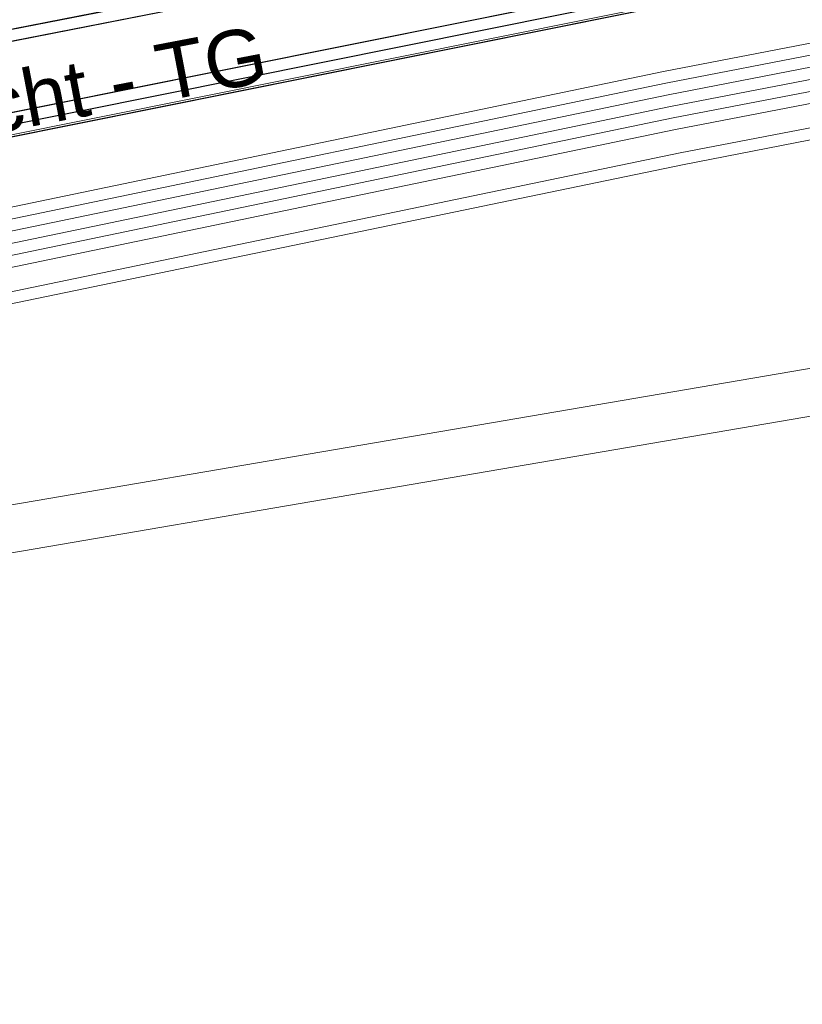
# Model space of a CAD drawing. Header units: metres. Extents: x -502 to 161, y -108 to 174.
# Tile 429 of 656: x -101.46 to -98.16, y -27.04 to -22.89. Entities that reach past the tile are written whole.
import ezdxf

# ---------------------------------------------------------------- set-up
doc = ezdxf.new("R2010")
doc.units = ezdxf.units.M
doc.header["$LTSCALE"] = 0.1
for name, color, linetype in [('BRI31-005.05-5p02-Koordinierung Lageplan 4. BA ZOB West 2022-06-15', 7, 'Continuous'), ('BRI31-005.06-5f07-Koordinierung Lageplan 4. BA ZOB Fernbusbahnh', 7, 'Continuous'), ('BRI32-005.02-5f05-Koordinierung Schemaplan 4 BA ZOB Teilbereich', 7, 'Continuous'), ('BRI32-005.03-5f06-Koordinierung Schemaplan 4 BA ZOB Teilbereich 2 Ost - Bahnhofsallee 2023-01-21', 7, 'Continuous')]:
    doc.layers.add(name, color=color, linetype=linetype)
doc.styles.add('Arial', font='arial.ttf')

msp = doc.modelspace()

# ---------------------------------------------------------------- linework, layer by layer
at = {"layer": 'BRI31-005.05-5p02-Koordinierung Lageplan 4. BA ZOB West 2022-06-15', "color": 250, "linetype": 'Continuous', "lineweight": 25, "true_color": 0x333333, "transparency": 33554687, "flags": 128}
for points in [[(-55.6127, -13.9024), (-59.3447, -14.5324), (-59.6247, -14.5824), (-62.1227, -15.0334), (-62.4877, -15.2534), (-63.1817, -15.8624), (-64.1967, -16.4244), (-69.5997, -17.3854), (-75.3467, -18.3254), (-81.6167, -19.2904), (-88.8017, -20.6404), (-93.5707, -21.3704), (-104.4717, -23.5114), (-121.7707, -26.8814), (-126.7037, -27.7914), (-150.3397, -32.3014), (-150.6307, -32.3604), (-157.1187, -33.6254), (-162.8527, -32.7114), (-174.8647, -31.0434), (-176.5717, -30.5204), (-178.2447, -30.1034), (-179.1357, -29.9434)], [(-55.6047, -13.9514), (-59.3367, -14.5814), (-62.1047, -15.0814), (-62.4577, -15.2944), (-63.1527, -15.9034), (-64.1797, -16.4724), (-69.5917, -17.4344), (-75.3377, -18.3744), (-81.6077, -19.3394), (-88.7937, -20.6894), (-93.5617, -21.4194), (-104.4617, -23.5604), (-121.7607, -26.9304), (-126.6947, -27.8404), (-150.3307, -32.3504), (-150.6207, -32.4094), (-157.1177, -33.6764), (-162.8597, -32.7604), (-174.8717, -31.0934), (-176.5837, -30.5694), (-178.2547, -30.1524), (-179.1357, -29.9944)], [(-56.5667, -14.3244), (-56.9487, -14.6244), (-57.8377, -15.3484), (-58.3257, -15.4954), (-59.9937, -15.7044), (-61.6697, -15.9144), (-63.7887, -16.4534), (-69.5837, -17.4834), (-75.3287, -18.4234), (-81.5687, -19.5644), (-84.6457, -20.1594), (-93.6297, -21.6994), (-104.3877, -23.8594), (-121.7187, -27.1554), (-122.6217, -27.3224), (-126.1537, -27.9814), (-137.6357, -30.1594), (-150.2927, -32.5534), (-151.8867, -32.8594), (-157.0417, -33.8394), (-163.2567, -32.9244), (-174.3647, -31.3244), (-178.3997, -30.6854)], [(-56.5467, -14.3734), (-56.9177, -14.6634), (-57.8137, -15.3934), (-58.3107, -15.5434), (-58.9957, -15.6304), (-59.9877, -15.7544), (-61.6607, -15.9634), (-63.7777, -16.5024), (-69.5757, -17.5324), (-75.3197, -18.4724), (-81.5597, -19.6134), (-84.6367, -20.2084), (-93.6207, -21.7484), (-104.3777, -23.9084), (-121.7097, -27.2044), (-122.6127, -27.3714), (-126.1447, -28.0304), (-137.6267, -30.2084), (-150.2837, -32.6024), (-151.8777, -32.9084), (-157.0407, -33.8904), (-163.2637, -32.9734), (-174.3717, -31.3734), (-178.4067, -30.7344)], [(-56.5277, -14.4214), (-56.8867, -14.7024), (-57.7897, -15.4384), (-58.2967, -15.5914), (-58.9897, -15.6804), (-59.9817, -15.8044), (-61.6517, -16.0124), (-63.7667, -16.5514), (-69.5677, -17.5814), (-75.3107, -18.5214), (-81.5507, -19.6624), (-84.6277, -20.2574), (-93.6117, -21.7974), (-104.3677, -23.9574), (-121.7007, -27.2534), (-122.6037, -27.4204), (-126.1357, -28.0794), (-137.6177, -30.2574), (-150.2747, -32.6514), (-151.8687, -32.9574), (-154.1107, -33.3844)]]:
    msp.add_lwpolyline(points, dxfattribs=at)
at = {"layer": 'BRI31-005.05-5p02-Koordinierung Lageplan 4. BA ZOB West 2022-06-15', "color": 7, "linetype": 'Continuous', "lineweight": 13, "transparency": 33554687, "flags": 128}
for points in [[(-61.4667, -16.5364), (-61.8967, -16.5874), (-64.8047, -17.0724), (-67.0677, -17.3534), (-81.2107, -19.8354), (-82.4137, -20.0454), (-83.9977, -20.3754), (-88.8717, -21.3944), (-93.5607, -22.0544), (-96.7847, -22.7254), (-98.7487, -23.1054), (-104.2927, -24.2564), (-104.8637, -24.3634), (-122.5617, -27.6464), (-126.0927, -28.3114), (-137.5747, -30.4814), (-151.2867, -33.0514), (-152.1117, -33.2054), (-156.9627, -34.1054), (-163.4867, -33.2114), (-174.4007, -31.5814), (-178.4277, -30.8814)], [(-61.4607, -16.5864), (-61.8897, -16.6374), (-64.7977, -17.1214), (-67.0607, -17.4024), (-81.2017, -19.8844), (-82.4047, -20.0944), (-83.9877, -20.4244), (-88.8627, -21.4434), (-93.5517, -22.1034), (-96.7747, -22.7744), (-98.7387, -23.1544), (-104.2827, -24.3054), (-104.8547, -24.4124), (-122.5527, -27.6954), (-126.0837, -28.3604), (-137.5657, -30.5304), (-151.2777, -33.1004), (-152.1027, -33.2544), (-156.9617, -34.1564), (-163.4937, -33.2604), (-174.4077, -31.6304), (-178.4347, -30.9304)], [(-178.4417, -30.9794), (-174.4147, -31.6794), (-163.5007, -33.3094), (-156.9607, -34.2074), (-152.0937, -33.3034), (-151.2687, -33.1494), (-137.5567, -30.5794), (-126.0747, -28.4094), (-122.5437, -27.7444), (-104.8457, -24.4614), (-104.2727, -24.3544), (-98.7287, -23.2034), (-96.7647, -22.8234), (-93.5427, -22.1524), (-88.8537, -21.4924), (-83.9777, -20.4734), (-82.3957, -20.1434), (-81.1927, -19.9334), (-67.0537, -17.4514), (-64.7907, -17.1704), (-61.8827, -16.6874), (-61.4547, -16.6364)], [(-61.4487, -16.6864), (-61.8757, -16.7374), (-64.7837, -17.2194), (-67.0467, -17.5004), (-81.1837, -19.9824), (-82.3867, -20.1924), (-83.9677, -20.5224), (-88.8447, -21.5414), (-93.5337, -22.2014), (-96.7547, -22.8724), (-98.7187, -23.2524), (-104.2627, -24.4034), (-104.8367, -24.5104), (-122.5347, -27.7934), (-126.0657, -28.4584), (-137.5477, -30.6284), (-151.2597, -33.1984), (-152.0847, -33.3524), (-156.9597, -34.2584), (-163.5077, -33.3584), (-174.4217, -31.7284), (-178.4487, -31.0284)], [(-178.4557, -31.0774), (-174.4287, -31.7774), (-163.5147, -33.4074), (-156.9587, -34.3094), (-152.0757, -33.4014), (-151.2507, -33.2474), (-137.5387, -30.6774), (-126.0567, -28.5074), (-122.5257, -27.8424), (-104.8277, -24.5594), (-104.2527, -24.4524), (-98.7087, -23.3014), (-96.7447, -22.9214), (-93.5247, -22.2504), (-88.8357, -21.5904), (-83.9577, -20.5714), (-82.3777, -20.2414), (-81.1747, -20.0314), (-67.0397, -17.5494), (-64.7767, -17.2684), (-61.8687, -16.7874), (-61.4427, -16.7364)], [(-178.4627, -31.1264), (-174.4357, -31.8264), (-163.5217, -33.4564), (-156.9577, -34.3604), (-152.0667, -33.4504), (-151.2417, -33.2964), (-137.5297, -30.7264), (-126.0477, -28.5564), (-122.5167, -27.8914), (-104.8187, -24.6084), (-104.2427, -24.5014), (-98.6987, -23.3504), (-96.7347, -22.9704), (-93.5157, -22.2994), (-88.8267, -21.6394), (-83.9477, -20.6204), (-82.3687, -20.2904), (-81.1657, -20.0804), (-67.0327, -17.5984), (-64.7697, -17.3174), (-61.8617, -16.8374), (-61.4367, -16.7864)], [(-96.7147, -23.0684), (-98.6787, -23.4484), (-104.2227, -24.5994), (-104.8007, -24.7064), (-122.4987, -27.9894), (-126.0287, -28.6544), (-137.5117, -30.8244), (-151.2237, -33.3944), (-152.0487, -33.5484), (-156.9557, -34.4624), (-163.5357, -33.5544), (-174.4497, -31.9244), (-178.4697, -31.1754)], [(-96.7047, -23.1184), (-98.6687, -23.4984), (-104.2127, -24.6474), (-104.7917, -24.7554), (-122.4897, -28.0384), (-126.0197, -28.7034), (-137.5027, -30.8734), (-151.2147, -33.4434), (-152.0397, -33.5974), (-156.9547, -34.5134), (-163.5427, -33.6034), (-174.4567, -31.9734), (-178.4767, -31.2244)]]:
    msp.add_lwpolyline(points, dxfattribs=at)
at = {"layer": 'BRI31-005.05-5p02-Koordinierung Lageplan 4. BA ZOB West 2022-06-15', "color": 35, "linetype": 'Continuous', "lineweight": 13, "true_color": 0x99724c, "transparency": 33554687, "flags": 128}
msp.add_lwpolyline([(-93.6127, -21.7884), (-104.3697, -23.9484), (-121.7017, -27.2444), (-122.6047, -27.4114), (-126.1367, -28.0704), (-137.6187, -30.2484), (-150.2757, -32.6424), (-151.8707, -32.9484), (-154.1167, -33.3754), (-154.2567, -33.5434), (-154.3317, -33.7634), (-154.1997, -34.4534), (-153.5657, -37.8804), (-153.2087, -40.8104), (-153.0367, -41.2454), (-151.5157, -44.7774), (-150.4287, -47.2014), (-149.9687, -47.5874), (-147.5347, -48.6044)], dxfattribs=at)
at = {"layer": 'BRI31-005.06-5f07-Koordinierung Lageplan 4. BA ZOB Fernbusbahnh', "color": 250, "linetype": 'Continuous', "lineweight": 20, "true_color": 0x333333, "transparency": 33554687, "flags": 128}
for points in [[(-55.6127, -13.9024), (-59.3447, -14.5324), (-59.6247, -14.5824), (-62.1227, -15.0334), (-62.4877, -15.2534), (-63.1817, -15.8624), (-64.1967, -16.4244), (-69.5997, -17.3854), (-75.3467, -18.3254), (-81.6167, -19.2904), (-88.8017, -20.6404), (-93.5707, -21.3704), (-104.4717, -23.5114), (-121.7707, -26.8814), (-126.7037, -27.7914), (-150.3397, -32.3014), (-150.6307, -32.3604), (-157.1187, -33.6254), (-162.8527, -32.7114), (-174.8647, -31.0434), (-176.5717, -30.5204), (-178.2447, -30.1034), (-179.1357, -29.9434)], [(-55.6047, -13.9514), (-59.3367, -14.5814), (-62.1047, -15.0814), (-62.4577, -15.2944), (-63.1527, -15.9034), (-64.1797, -16.4724), (-69.5917, -17.4344), (-75.3377, -18.3744), (-81.6077, -19.3394), (-88.7937, -20.6894), (-93.5617, -21.4194), (-104.4617, -23.5604), (-121.7607, -26.9304), (-126.6947, -27.8404), (-150.3307, -32.3504), (-150.6207, -32.4094), (-157.1177, -33.6764), (-162.8597, -32.7604), (-174.8717, -31.0934), (-176.5837, -30.5694), (-178.2547, -30.1524), (-179.1357, -29.9944)], [(-56.5667, -14.3244), (-56.9487, -14.6244), (-57.8377, -15.3484), (-58.3257, -15.4954), (-59.9937, -15.7044), (-61.6697, -15.9144), (-63.7887, -16.4534), (-69.5837, -17.4834), (-75.3287, -18.4234), (-81.5687, -19.5644), (-84.6457, -20.1594), (-93.6297, -21.6994), (-104.3877, -23.8594), (-121.7187, -27.1554), (-122.6217, -27.3224), (-126.1537, -27.9814), (-137.6357, -30.1594), (-150.2927, -32.5534), (-151.8867, -32.8594), (-157.0417, -33.8394), (-163.2567, -32.9244), (-174.3647, -31.3244), (-178.3997, -30.6854)], [(-56.5467, -14.3734), (-56.9177, -14.6634), (-57.8137, -15.3934), (-58.3107, -15.5434), (-58.9957, -15.6304), (-59.9877, -15.7544), (-61.6607, -15.9634), (-63.7777, -16.5024), (-69.5757, -17.5324), (-75.3197, -18.4724), (-81.5597, -19.6134), (-84.6367, -20.2084), (-93.6207, -21.7484), (-104.3777, -23.9084), (-121.7097, -27.2044), (-122.6127, -27.3714), (-126.1447, -28.0304), (-137.6267, -30.2084), (-150.2837, -32.6024), (-151.8777, -32.9084), (-157.0407, -33.8904), (-163.2637, -32.9734), (-174.3717, -31.3734), (-178.4067, -30.7344)]]:
    msp.add_lwpolyline(points, dxfattribs=at)
at = {"layer": 'BRI31-005.06-5f07-Koordinierung Lageplan 4. BA ZOB Fernbusbahnh', "color": 7, "linetype": 'Continuous', "lineweight": 9, "transparency": 33554687, "flags": 128}
for points in [[(-61.4667, -16.5364), (-61.8967, -16.5874), (-64.8047, -17.0724), (-67.0677, -17.3534), (-81.2107, -19.8354), (-82.4137, -20.0454), (-83.9977, -20.3754), (-88.8717, -21.3944), (-93.5607, -22.0544), (-96.7847, -22.7254), (-98.7487, -23.1054), (-104.2927, -24.2564), (-104.8637, -24.3634), (-122.5617, -27.6464), (-126.0927, -28.3114), (-137.5747, -30.4814), (-151.2867, -33.0514), (-152.1117, -33.2054), (-156.9627, -34.1054), (-163.4867, -33.2114), (-174.4007, -31.5814), (-178.4277, -30.8814)], [(-61.4607, -16.5864), (-61.8897, -16.6374), (-64.7977, -17.1214), (-67.0607, -17.4024), (-81.2017, -19.8844), (-82.4047, -20.0944), (-83.9877, -20.4244), (-88.8627, -21.4434), (-93.5517, -22.1034), (-96.7747, -22.7744), (-98.7387, -23.1544), (-104.2827, -24.3054), (-104.8547, -24.4124), (-122.5527, -27.6954), (-126.0837, -28.3604), (-137.5657, -30.5304), (-151.2777, -33.1004), (-152.1027, -33.2544), (-156.9617, -34.1564), (-163.4937, -33.2604), (-174.4077, -31.6304), (-178.4347, -30.9304)], [(-178.4417, -30.9794), (-174.4147, -31.6794), (-163.5007, -33.3094), (-156.9607, -34.2074), (-152.0937, -33.3034), (-151.2687, -33.1494), (-137.5567, -30.5794), (-126.0747, -28.4094), (-122.5437, -27.7444), (-104.8457, -24.4614), (-104.2727, -24.3544), (-98.7287, -23.2034), (-96.7647, -22.8234), (-93.5427, -22.1524), (-88.8537, -21.4924), (-83.9777, -20.4734), (-82.3957, -20.1434), (-81.1927, -19.9334), (-67.0537, -17.4514), (-64.7907, -17.1704), (-61.8827, -16.6874), (-61.4547, -16.6364)], [(-61.4487, -16.6864), (-61.8757, -16.7374), (-64.7837, -17.2194), (-67.0467, -17.5004), (-81.1837, -19.9824), (-82.3867, -20.1924), (-83.9677, -20.5224), (-88.8447, -21.5414), (-93.5337, -22.2014), (-96.7547, -22.8724), (-98.7187, -23.2524), (-104.2627, -24.4034), (-104.8367, -24.5104), (-122.5347, -27.7934), (-126.0657, -28.4584), (-137.5477, -30.6284), (-151.2597, -33.1984), (-152.0847, -33.3524), (-156.9597, -34.2584), (-163.5077, -33.3584), (-174.4217, -31.7284), (-178.4487, -31.0284)], [(-178.4557, -31.0774), (-174.4287, -31.7774), (-163.5147, -33.4074), (-156.9587, -34.3094), (-152.0757, -33.4014), (-151.2507, -33.2474), (-137.5387, -30.6774), (-126.0567, -28.5074), (-122.5257, -27.8424), (-104.8277, -24.5594), (-104.2527, -24.4524), (-98.7087, -23.3014), (-96.7447, -22.9214), (-93.5247, -22.2504), (-88.8357, -21.5904), (-83.9577, -20.5714), (-82.3777, -20.2414), (-81.1747, -20.0314), (-67.0397, -17.5494), (-64.7767, -17.2684), (-61.8687, -16.7874), (-61.4427, -16.7364)], [(-178.4627, -31.1264), (-174.4357, -31.8264), (-163.5217, -33.4564), (-156.9577, -34.3604), (-152.0667, -33.4504), (-151.2417, -33.2964), (-137.5297, -30.7264), (-126.0477, -28.5564), (-122.5167, -27.8914), (-104.8187, -24.6084), (-104.2427, -24.5014), (-98.6987, -23.3504), (-96.7347, -22.9704), (-93.5157, -22.2994), (-88.8267, -21.6394), (-83.9477, -20.6204), (-82.3687, -20.2904), (-81.1657, -20.0804), (-67.0327, -17.5984), (-64.7697, -17.3174), (-61.8617, -16.8374), (-61.4367, -16.7864)], [(-96.7147, -23.0684), (-98.6787, -23.4484), (-104.2227, -24.5994), (-104.8007, -24.7064), (-122.4987, -27.9894), (-126.0287, -28.6544), (-137.5117, -30.8244), (-151.2237, -33.3944), (-152.0487, -33.5484), (-156.9557, -34.4624), (-163.5357, -33.5544), (-174.4497, -31.9244), (-178.4697, -31.1754)], [(-96.7047, -23.1184), (-98.6687, -23.4984), (-104.2127, -24.6474), (-104.7917, -24.7554), (-122.4897, -28.0384), (-126.0197, -28.7034), (-137.5027, -30.8734), (-151.2147, -33.4434), (-152.0397, -33.5974), (-156.9547, -34.5134), (-163.5427, -33.6034), (-174.4567, -31.9734), (-178.4767, -31.2244)]]:
    msp.add_lwpolyline(points, dxfattribs=at)
at = {"layer": 'BRI32-005.02-5f05-Koordinierung Schemaplan 4 BA ZOB Teilbereich', "color": 250, "linetype": 'Continuous', "lineweight": 25, "true_color": 0x333333, "transparency": 33554687, "flags": 128}
for points in [[(-55.6127, -13.9024), (-59.3447, -14.5324), (-59.6247, -14.5824), (-62.1227, -15.0334), (-62.4877, -15.2534), (-63.1817, -15.8624), (-64.1967, -16.4244), (-69.5997, -17.3854), (-75.3467, -18.3254), (-81.6167, -19.2904), (-88.8017, -20.6404), (-93.5707, -21.3704), (-104.4717, -23.5114), (-121.7707, -26.8814), (-126.7037, -27.7914), (-150.3397, -32.3014), (-150.6307, -32.3604), (-157.1187, -33.6254), (-162.8527, -32.7114), (-174.8647, -31.0434), (-176.5717, -30.5204), (-178.2447, -30.1034), (-179.1357, -29.9434)], [(-55.6047, -13.9514), (-59.3367, -14.5814), (-62.1047, -15.0814), (-62.4577, -15.2944), (-63.1527, -15.9034), (-64.1797, -16.4724), (-69.5917, -17.4344), (-75.3377, -18.3744), (-81.6077, -19.3394), (-88.7937, -20.6894), (-93.5617, -21.4194), (-104.4617, -23.5604), (-121.7607, -26.9304), (-126.6947, -27.8404), (-150.3307, -32.3504), (-150.6207, -32.4094), (-157.1177, -33.6764), (-162.8597, -32.7604), (-174.8717, -31.0934), (-176.5837, -30.5694), (-178.2547, -30.1524), (-179.1357, -29.9944)], [(-56.5667, -14.3244), (-56.9487, -14.6244), (-57.8377, -15.3484), (-58.3257, -15.4954), (-59.9937, -15.7044), (-61.6697, -15.9144), (-63.7887, -16.4534), (-69.5837, -17.4834), (-75.3287, -18.4234), (-81.5687, -19.5644), (-84.6457, -20.1594), (-93.6297, -21.6994), (-104.3877, -23.8594), (-121.7187, -27.1554), (-122.6217, -27.3224), (-126.1537, -27.9814), (-137.6357, -30.1594), (-150.2927, -32.5534), (-151.8867, -32.8594), (-157.0417, -33.8394), (-163.2567, -32.9244), (-174.3647, -31.3244), (-178.3997, -30.6854)], [(-56.5467, -14.3734), (-56.9177, -14.6634), (-57.8137, -15.3934), (-58.3107, -15.5434), (-58.9957, -15.6304), (-59.9877, -15.7544), (-61.6607, -15.9634), (-63.7777, -16.5024), (-69.5757, -17.5324), (-75.3197, -18.4724), (-81.5597, -19.6134), (-84.6367, -20.2084), (-93.6207, -21.7484), (-104.3777, -23.9084), (-121.7097, -27.2044), (-122.6127, -27.3714), (-126.1447, -28.0304), (-137.6267, -30.2084), (-150.2837, -32.6024), (-151.8777, -32.9084), (-157.0407, -33.8904), (-163.2637, -32.9734), (-174.3717, -31.3734), (-178.4067, -30.7344)], [(-56.5277, -14.4214), (-56.8867, -14.7024), (-57.7897, -15.4384), (-58.2967, -15.5914), (-58.9897, -15.6804), (-59.9817, -15.8044), (-61.6517, -16.0124), (-63.7667, -16.5514), (-69.5677, -17.5814), (-75.3107, -18.5214), (-81.5507, -19.6624), (-84.6277, -20.2574), (-93.6117, -21.7974), (-104.3677, -23.9574), (-121.7007, -27.2534), (-122.6037, -27.4204), (-126.1357, -28.0794), (-137.6177, -30.2574), (-150.2747, -32.6514), (-151.8687, -32.9574), (-154.1107, -33.3844)]]:
    msp.add_lwpolyline(points, dxfattribs=at)
at = {"layer": 'BRI32-005.02-5f05-Koordinierung Schemaplan 4 BA ZOB Teilbereich', "color": 35, "linetype": 'Continuous', "lineweight": 13, "true_color": 0x99724c, "transparency": 33554687, "flags": 128}
msp.add_lwpolyline([(-93.6127, -21.7884), (-104.3697, -23.9484), (-121.7017, -27.2444), (-122.6047, -27.4114), (-126.1367, -28.0704), (-137.6187, -30.2484), (-150.2757, -32.6424), (-151.8707, -32.9484), (-154.1167, -33.3754), (-154.2567, -33.5434), (-154.3317, -33.7634), (-154.1997, -34.4534), (-153.5657, -37.8804), (-153.2087, -40.8104), (-153.0367, -41.2454), (-151.5157, -44.7774), (-150.4287, -47.2014), (-149.9687, -47.5874), (-147.5347, -48.6044)], dxfattribs=at)
at = {"layer": 'BRI32-005.02-5f05-Koordinierung Schemaplan 4 BA ZOB Teilbereich', "color": 7, "linetype": 'Continuous', "lineweight": 13, "transparency": 33554687, "flags": 128}
for points in [[(-96.7147, -23.0684), (-98.6787, -23.4484), (-104.2227, -24.5994), (-104.8007, -24.7064), (-122.4987, -27.9894), (-126.0287, -28.6544), (-137.5117, -30.8244), (-151.2237, -33.3944), (-152.0487, -33.5484), (-156.9557, -34.4624), (-163.5357, -33.5544), (-174.4497, -31.9244), (-178.4697, -31.1754)], [(-96.7047, -23.1184), (-98.6687, -23.4984), (-104.2127, -24.6474), (-104.7917, -24.7554), (-122.4897, -28.0384), (-126.0197, -28.7034), (-137.5027, -30.8734), (-151.2147, -33.4434), (-152.0397, -33.5974), (-156.9547, -34.5134), (-163.5427, -33.6034), (-174.4567, -31.9734), (-178.4767, -31.2244)]]:
    msp.add_lwpolyline(points, dxfattribs=at)
at = {"layer": 'BRI32-005.03-5f06-Koordinierung Schemaplan 4 BA ZOB Teilbereich 2 Ost - Bahnhofsallee 2023-01-21', "color": 250, "linetype": 'Continuous', "lineweight": 20, "true_color": 0x333333, "transparency": 33554687, "flags": 128}
for points in [[(-55.6127, -13.9024), (-59.3447, -14.5324), (-59.6247, -14.5824), (-62.1227, -15.0334), (-62.4877, -15.2534), (-63.1817, -15.8624), (-64.1967, -16.4244), (-69.5997, -17.3854), (-75.3467, -18.3254), (-81.6167, -19.2904), (-88.8017, -20.6404), (-93.5707, -21.3704), (-104.4717, -23.5114), (-121.7707, -26.8814), (-126.7037, -27.7914), (-150.3397, -32.3014), (-150.6307, -32.3604), (-157.1187, -33.6254), (-162.8527, -32.7114), (-174.8647, -31.0434), (-176.5717, -30.5204), (-178.2447, -30.1034), (-179.1357, -29.9434)], [(-55.6047, -13.9514), (-59.3367, -14.5814), (-62.1047, -15.0814), (-62.4577, -15.2944), (-63.1527, -15.9034), (-64.1797, -16.4724), (-69.5917, -17.4344), (-75.3377, -18.3744), (-81.6077, -19.3394), (-88.7937, -20.6894), (-93.5617, -21.4194), (-104.4617, -23.5604), (-121.7607, -26.9304), (-126.6947, -27.8404), (-150.3307, -32.3504), (-150.6207, -32.4094), (-157.1177, -33.6764), (-162.8597, -32.7604), (-174.8717, -31.0934), (-176.5837, -30.5694), (-178.2547, -30.1524), (-179.1357, -29.9944)], [(-56.5667, -14.3244), (-56.9487, -14.6244), (-57.8377, -15.3484), (-58.3257, -15.4954), (-59.9937, -15.7044), (-61.6697, -15.9144), (-63.7887, -16.4534), (-69.5837, -17.4834), (-75.3287, -18.4234), (-81.5687, -19.5644), (-84.6457, -20.1594), (-93.6297, -21.6994), (-104.3877, -23.8594), (-121.7187, -27.1554), (-122.6217, -27.3224), (-126.1537, -27.9814), (-137.6357, -30.1594), (-150.2927, -32.5534), (-151.8867, -32.8594), (-157.0417, -33.8394), (-163.2567, -32.9244), (-174.3647, -31.3244), (-178.3997, -30.6854)], [(-56.5467, -14.3734), (-56.9177, -14.6634), (-57.8137, -15.3934), (-58.3107, -15.5434), (-58.9957, -15.6304), (-59.9877, -15.7544), (-61.6607, -15.9634), (-63.7777, -16.5024), (-69.5757, -17.5324), (-75.3197, -18.4724), (-81.5597, -19.6134), (-84.6367, -20.2084), (-93.6207, -21.7484), (-104.3777, -23.9084), (-121.7097, -27.2044), (-122.6127, -27.3714), (-126.1447, -28.0304), (-137.6267, -30.2084), (-150.2837, -32.6024), (-151.8777, -32.9084), (-157.0407, -33.8904), (-163.2637, -32.9734), (-174.3717, -31.3734), (-178.4067, -30.7344)], [(-56.5277, -14.4214), (-56.8867, -14.7024), (-57.7897, -15.4384), (-58.2967, -15.5914), (-58.9897, -15.6804), (-59.9817, -15.8044), (-61.6517, -16.0124), (-63.7667, -16.5514), (-69.5677, -17.5814), (-75.3107, -18.5214), (-81.5507, -19.6624), (-84.6277, -20.2574), (-93.6117, -21.7974), (-104.3677, -23.9574), (-121.7007, -27.2534), (-122.6037, -27.4204), (-126.1357, -28.0794), (-137.6177, -30.2574), (-150.2747, -32.6514), (-151.8687, -32.9574), (-154.1107, -33.3844)]]:
    msp.add_lwpolyline(points, dxfattribs=at)
at = {"layer": 'BRI32-005.03-5f06-Koordinierung Schemaplan 4 BA ZOB Teilbereich 2 Ost - Bahnhofsallee 2023-01-21', "color": 7, "linetype": 'Continuous', "lineweight": 9, "transparency": 33554687, "flags": 128}
for points in [[(-61.4667, -16.5364), (-61.8967, -16.5874), (-64.8047, -17.0724), (-67.0677, -17.3534), (-81.2107, -19.8354), (-82.4137, -20.0454), (-83.9977, -20.3754), (-88.8717, -21.3944), (-93.5607, -22.0544), (-96.7847, -22.7254), (-98.7487, -23.1054), (-104.2927, -24.2564), (-104.8637, -24.3634), (-122.5617, -27.6464), (-126.0927, -28.3114), (-137.5747, -30.4814), (-151.2867, -33.0514), (-152.1117, -33.2054), (-156.9627, -34.1054), (-163.4867, -33.2114), (-174.4007, -31.5814), (-178.4277, -30.8814)], [(-61.4607, -16.5864), (-61.8897, -16.6374), (-64.7977, -17.1214), (-67.0607, -17.4024), (-81.2017, -19.8844), (-82.4047, -20.0944), (-83.9877, -20.4244), (-88.8627, -21.4434), (-93.5517, -22.1034), (-96.7747, -22.7744), (-98.7387, -23.1544), (-104.2827, -24.3054), (-104.8547, -24.4124), (-122.5527, -27.6954), (-126.0837, -28.3604), (-137.5657, -30.5304), (-151.2777, -33.1004), (-152.1027, -33.2544), (-156.9617, -34.1564), (-163.4937, -33.2604), (-174.4077, -31.6304), (-178.4347, -30.9304)], [(-178.4417, -30.9794), (-174.4147, -31.6794), (-163.5007, -33.3094), (-156.9607, -34.2074), (-152.0937, -33.3034), (-151.2687, -33.1494), (-137.5567, -30.5794), (-126.0747, -28.4094), (-122.5437, -27.7444), (-104.8457, -24.4614), (-104.2727, -24.3544), (-98.7287, -23.2034), (-96.7647, -22.8234), (-93.5427, -22.1524), (-88.8537, -21.4924), (-83.9777, -20.4734), (-82.3957, -20.1434), (-81.1927, -19.9334), (-67.0537, -17.4514), (-64.7907, -17.1704), (-61.8827, -16.6874), (-61.4547, -16.6364)], [(-61.4487, -16.6864), (-61.8757, -16.7374), (-64.7837, -17.2194), (-67.0467, -17.5004), (-81.1837, -19.9824), (-82.3867, -20.1924), (-83.9677, -20.5224), (-88.8447, -21.5414), (-93.5337, -22.2014), (-96.7547, -22.8724), (-98.7187, -23.2524), (-104.2627, -24.4034), (-104.8367, -24.5104), (-122.5347, -27.7934), (-126.0657, -28.4584), (-137.5477, -30.6284), (-151.2597, -33.1984), (-152.0847, -33.3524), (-156.9597, -34.2584), (-163.5077, -33.3584), (-174.4217, -31.7284), (-178.4487, -31.0284)], [(-178.4557, -31.0774), (-174.4287, -31.7774), (-163.5147, -33.4074), (-156.9587, -34.3094), (-152.0757, -33.4014), (-151.2507, -33.2474), (-137.5387, -30.6774), (-126.0567, -28.5074), (-122.5257, -27.8424), (-104.8277, -24.5594), (-104.2527, -24.4524), (-98.7087, -23.3014), (-96.7447, -22.9214), (-93.5247, -22.2504), (-88.8357, -21.5904), (-83.9577, -20.5714), (-82.3777, -20.2414), (-81.1747, -20.0314), (-67.0397, -17.5494), (-64.7767, -17.2684), (-61.8687, -16.7874), (-61.4427, -16.7364)], [(-178.4627, -31.1264), (-174.4357, -31.8264), (-163.5217, -33.4564), (-156.9577, -34.3604), (-152.0667, -33.4504), (-151.2417, -33.2964), (-137.5297, -30.7264), (-126.0477, -28.5564), (-122.5167, -27.8914), (-104.8187, -24.6084), (-104.2427, -24.5014), (-98.6987, -23.3504), (-96.7347, -22.9704), (-93.5157, -22.2994), (-88.8267, -21.6394), (-83.9477, -20.6204), (-82.3687, -20.2904), (-81.1657, -20.0804), (-67.0327, -17.5984), (-64.7697, -17.3174), (-61.8617, -16.8374), (-61.4367, -16.7864)], [(-96.7147, -23.0684), (-98.6787, -23.4484), (-104.2227, -24.5994), (-104.8007, -24.7064), (-122.4987, -27.9894), (-126.0287, -28.6544), (-137.5117, -30.8244), (-151.2237, -33.3944), (-152.0487, -33.5484), (-156.9557, -34.4624), (-163.5357, -33.5544), (-174.4497, -31.9244), (-178.4697, -31.1754)], [(-96.7047, -23.1184), (-98.6687, -23.4984), (-104.2127, -24.6474), (-104.7917, -24.7554), (-122.4897, -28.0384), (-126.0197, -28.7034), (-137.5027, -30.8734), (-151.2147, -33.4434), (-152.0397, -33.5974), (-156.9547, -34.5134), (-163.5427, -33.6034), (-174.4567, -31.9734), (-178.4767, -31.2244)]]:
    msp.add_lwpolyline(points, dxfattribs=at)
at = {"layer": 'BRI32-005.03-5f06-Koordinierung Schemaplan 4 BA ZOB Teilbereich 2 Ost - Bahnhofsallee 2023-01-21', "color": 35, "linetype": 'Continuous', "lineweight": 9, "true_color": 0x99724c, "transparency": 33554687, "flags": 128}
msp.add_lwpolyline([(-93.6127, -21.7884), (-104.3697, -23.9484), (-121.7017, -27.2444), (-122.6047, -27.4114), (-126.1367, -28.0704), (-137.6187, -30.2484), (-150.2757, -32.6424), (-151.8707, -32.9484), (-154.1167, -33.3754), (-154.2567, -33.5434), (-154.3317, -33.7634), (-154.1997, -34.4534), (-153.5657, -37.8804), (-153.2087, -40.8104), (-153.0367, -41.2454), (-151.5157, -44.7774), (-150.4287, -47.2014), (-149.9687, -47.5874), (-147.5347, -48.6044)], dxfattribs=at)
at = {"layer": 'BRI32-005.03-5f06-Koordinierung Schemaplan 4 BA ZOB Teilbereich 2 Ost - Bahnhofsallee 2023-01-21', "color": 7, "linetype": 'Continuous', "lineweight": 20, "transparency": 33554687, "flags": 128}
for points in [[(-89.995, -23.2777), (-97.5491, -24.2575), (-104.0991, -25.3767), (-111.6959, -26.7191)], [(-89.9692, -23.476), (-97.5194, -24.4553), (-104.0649, -25.5738), (-111.661, -26.916)]]:
    msp.add_lwpolyline(points, dxfattribs=at)

# ---------------------------------------------------------------- texts
at = {"layer": 'BRI32-005.03-5f06-Koordinierung Schemaplan 4 BA ZOB Teilbereich 2 Ost - Bahnhofsallee 2023-01-21', "color": 34, "true_color": 0x994c00, "transparency": 33554687, "insert": (-106.8198, -24.1284), "char_height": 0.24, "attachment_point": 1, "rotation": 10.8412, "line_spacing_factor": 0.25, "style": 'Arial'}
msp.add_mtext('Bestand 2 x da 110 TüNet   K-Schacht - TG', dxfattribs=at)

doc.saveas('drawing.dxf')
